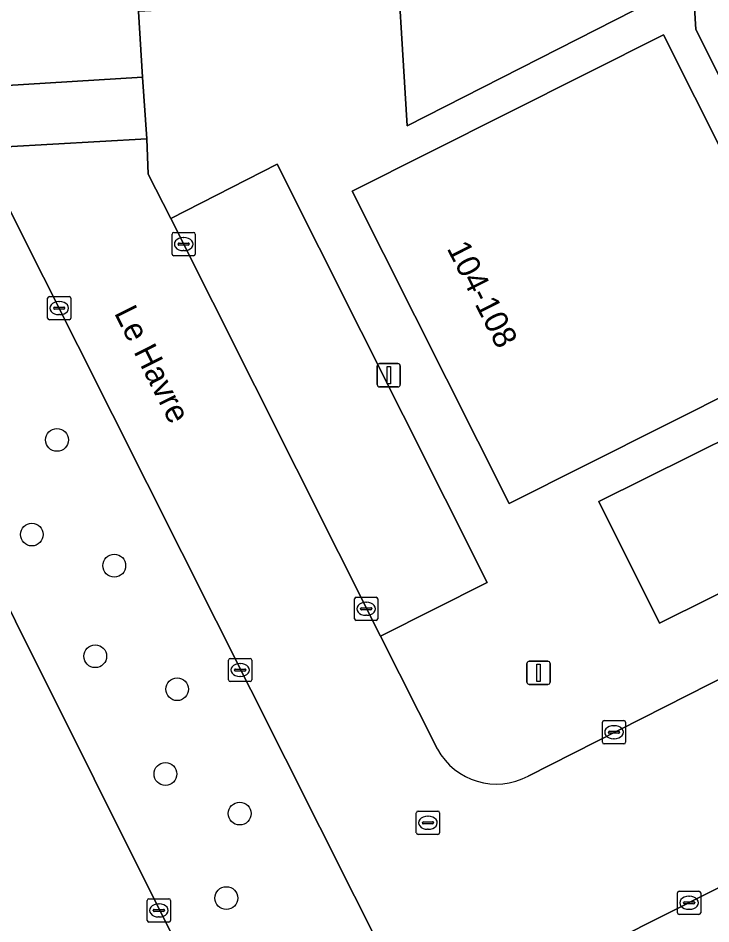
# Model space of a CAD drawing. Extents: x 158455 to 159797, y 387218 to 388672.
# Drawn here: x 159036.63 to 159066.42, y 387613.68 to 387652.64 of the extents above; entities that cross this region are included whole.
import ezdxf

# ---------------------------------------------------------------- set-up
doc = ezdxf.new("R2010")
doc.units = 0
for name, color, linetype in [('IMGEO_Berm_groen', 7, 'Continuous'), ('IMGEO_Boom', 7, 'Continuous'), ('IMGEO_Erf', 7, 'Continuous'), ('IMGEO_Groenvoorziening', 7, 'Continuous'), ('IMGEO_Kolk', 7, 'Continuous'), ('IMGEO_Lichtmast', 7, 'Continuous'), ('IMGEO_Openbare_ruimte_label', 7, 'Continuous'), ('IMGEO_Pand', 7, 'Continuous'), ('IMGEO_Pand_nummerreeks', 7, 'Continuous'), ('IMGEO_Parkeervlak_open', 7, 'Continuous'), ('IMGEO_Rijbaan_lokaal_open', 7, 'Continuous'), ('IMGEO_Rioolput', 7, 'Continuous'), ('IMGEO_Voetpad_open', 7, 'Continuous')]:
    doc.layers.add(name, color=color, linetype=linetype)

msp = doc.modelspace()

# ---------------------------------------------------------------- linework, layer by layer
at = {"layer": 'IMGEO_Berm_groen'}
msp.add_lwpolyline([(159036.238, 387644.461), (159036.145, 387646.208), (159031.955, 387646.01), (159031.892, 387647.226), (159026.374, 387647.012), (159050.035, 387599.601), (159057.036, 387603.022)], close=True, dxfattribs=at)
at = {"layer": 'IMGEO_Boom'}
for centre in [(159038.303, 387634.492), (159037.221, 387630.423), (159040.767, 387629.084), (159039.949, 387625.188), (159043.471, 387623.769), (159042.964, 387620.124), (159046.159, 387618.421), (159045.584, 387614.787)]:
    msp.add_circle(centre, 0.489, dxfattribs=at)
at = {"layer": 'IMGEO_Erf'}
msp.add_lwpolyline([(159073.295, 387518.294), (159075.522, 387513.904), (159075.753, 387513.481), (159123.804, 387542.953), (159124.32, 387544.942), (159122.765, 387547.967), (159083.772, 387623.807), (159062.271, 387612.98)], dxfattribs=at)
at = {"layer": 'IMGEO_Groenvoorziening'}
msp.add_lwpolyline([(159063.345, 387721.66), (159061.742, 387721.564), (159061.78, 387720.9), (159064.073, 387680.237), (159065.773, 387652.139), (159075.685, 387632.372), (159078.599, 387633.87), (159070.779, 387649.079)], dxfattribs=at)
for points in [[(159063.915, 387653.384), (159063.669, 387657.684), (159052.797, 387657.162), (159053.358, 387648.007)], [(159074.247, 387631.632), (159071.586, 387636.809), (159061.606, 387631.84), (159064.21, 387626.61), (159072.772, 387630.874)]]:
    msp.add_lwpolyline(points, close=True, dxfattribs=at)
at = {"layer": 'IMGEO_Kolk'}
for p, q in [((159043.249, 387642.489), (159043.249, 387643.341)), ((159043.324, 387643.415), (159044.176, 387643.415)), ((159043.737, 387643.195), (159043.762, 387643.195)), ((159044.25, 387643.341), (159044.25, 387642.489)), ((159043.508, 387642.909), (159043.508, 387642.921)), ((159043.946, 387642.872), (159043.548, 387642.872)), ((159043.551, 387642.958), (159043.949, 387642.958)), ((159043.992, 387642.921), (159043.992, 387642.909)), ((159044.176, 387642.415), (159043.324, 387642.415)), ((159043.76, 387642.635), (159043.735, 387642.635)), ((159037.9, 387639.734), (159037.9, 387640.586)), ((159037.975, 387640.66), (159038.827, 387640.66)), ((159038.388, 387640.44), (159038.413, 387640.44)), ((159038.901, 387640.586), (159038.901, 387639.734)), ((159038.159, 387640.154), (159038.159, 387640.166)), ((159038.597, 387640.117), (159038.199, 387640.117)), ((159038.202, 387640.203), (159038.6, 387640.203)), ((159038.643, 387640.166), (159038.643, 387640.154)), ((159038.827, 387639.66), (159037.975, 387639.66)), ((159038.411, 387639.88), (159038.386, 387639.88)), ((159051.095, 387626.803), (159051.095, 387627.655)), ((159051.17, 387627.729), (159052.022, 387627.729)), ((159051.583, 387627.509), (159051.608, 387627.509)), ((159052.096, 387627.655), (159052.096, 387626.803)), ((159051.354, 387627.223), (159051.354, 387627.235)), ((159051.792, 387627.186), (159051.394, 387627.186)), ((159051.397, 387627.272), (159051.795, 387627.272)), ((159051.838, 387627.235), (159051.838, 387627.223)), ((159052.022, 387626.729), (159051.17, 387626.729)), ((159051.606, 387626.949), (159051.581, 387626.949)), ((159045.678, 387624.17), (159045.678, 387625.022)), ((159045.753, 387625.096), (159046.605, 387625.096)), ((159046.166, 387624.876), (159046.191, 387624.876)), ((159046.679, 387625.022), (159046.679, 387624.17)), ((159045.937, 387624.59), (159045.937, 387624.602)), ((159046.375, 387624.553), (159045.977, 387624.553)), ((159045.98, 387624.639), (159046.378, 387624.639)), ((159046.421, 387624.602), (159046.421, 387624.59)), ((159046.605, 387624.096), (159045.753, 387624.096)), ((159046.189, 387624.316), (159046.164, 387624.316)), ((159061.826, 387622.42), (159062.678, 387622.42)), ((159061.751, 387621.494), (159061.751, 387622.346)), ((159062.239, 387622.2), (159062.264, 387622.2)), ((159062.752, 387622.346), (159062.752, 387621.494)), ((159062.01, 387621.914), (159062.01, 387621.926)), ((159062.448, 387621.877), (159062.05, 387621.877)), ((159062.053, 387621.963), (159062.451, 387621.963)), ((159062.262, 387621.64), (159062.237, 387621.64)), ((159062.494, 387621.926), (159062.494, 387621.914)), ((159062.678, 387621.42), (159061.826, 387621.42)), ((159064.979, 387614.157), (159064.979, 387615.009)), ((159065.054, 387615.083), (159065.906, 387615.083)), ((159065.98, 387615.009), (159065.98, 387614.157)), ((159042.184, 387613.829), (159042.184, 387614.681)), ((159042.259, 387614.755), (159043.111, 387614.755)), ((159043.185, 387614.681), (159043.185, 387613.829)), ((159065.281, 387614.626), (159065.679, 387614.626)), ((159065.467, 387614.863), (159065.492, 387614.863)), ((159042.443, 387614.249), (159042.443, 387614.261)), ((159042.486, 387614.298), (159042.884, 387614.298)), ((159042.672, 387614.535), (159042.697, 387614.535)), ((159042.927, 387614.261), (159042.927, 387614.249)), ((159065.238, 387614.577), (159065.238, 387614.589)), ((159065.676, 387614.54), (159065.278, 387614.54)), ((159065.49, 387614.303), (159065.465, 387614.303)), ((159065.722, 387614.589), (159065.722, 387614.577)), ((159042.881, 387614.212), (159042.483, 387614.212)), ((159042.695, 387613.975), (159042.67, 387613.975)), ((159065.906, 387614.083), (159065.054, 387614.083)), ((159043.111, 387613.755), (159042.259, 387613.755))]:
    msp.add_line(p, q, dxfattribs=at)
for points in [[(159043.249, 387642.489), (159043.249, 387643.341)], [(159043.324, 387643.415), (159044.176, 387643.415)], [(159044.25, 387643.341), (159044.25, 387642.489)], [(159044.176, 387642.415), (159043.324, 387642.415)], [(159037.9, 387639.734), (159037.9, 387640.586)], [(159037.975, 387640.66), (159038.827, 387640.66)], [(159038.901, 387640.586), (159038.901, 387639.734)], [(159038.827, 387639.66), (159037.975, 387639.66)], [(159051.095, 387626.803), (159051.095, 387627.655)], [(159051.17, 387627.729), (159052.022, 387627.729)], [(159052.096, 387627.655), (159052.096, 387626.803)], [(159052.022, 387626.729), (159051.17, 387626.729)], [(159045.678, 387624.17), (159045.678, 387625.022)], [(159045.753, 387625.096), (159046.605, 387625.096)], [(159046.679, 387625.022), (159046.679, 387624.17)], [(159046.605, 387624.096), (159045.753, 387624.096)], [(159061.826, 387622.42), (159062.678, 387622.42)], [(159061.751, 387621.494), (159061.751, 387622.346)], [(159062.752, 387622.346), (159062.752, 387621.494)], [(159062.678, 387621.42), (159061.826, 387621.42)], [(159064.979, 387614.157), (159064.979, 387615.009)], [(159065.054, 387615.083), (159065.906, 387615.083)], [(159065.98, 387615.009), (159065.98, 387614.157)], [(159042.184, 387613.829), (159042.184, 387614.681)], [(159042.259, 387614.755), (159043.111, 387614.755)], [(159043.185, 387614.681), (159043.185, 387613.829)], [(159065.906, 387614.083), (159065.054, 387614.083)], [(159043.111, 387613.755), (159042.259, 387613.755)]]:
    msp.add_lwpolyline(points, dxfattribs=at)
for centre, radius, start, end in [((159043.326, 387643.339), 0.0765, 91.552, 178.448), ((159043.326, 387643.339), 0.0765, 91.552, 178.448), ((159044.174, 387643.339), 0.0765, 1.552, 88.448), ((159044.174, 387643.339), 0.0765, 1.552, 88.448), ((159043.548, 387642.918), 0.0403, 85.8775, 175.7526), ((159043.545, 387642.908), 0.0366, 178.938, 274.7102), ((159043.949, 387642.915), 0.043, 264.8664, 352.4533), ((159043.953, 387642.92), 0.0386, 1.7309, 96.639), ((159043.326, 387642.491), 0.0765, 181.552, 268.448), ((159043.326, 387642.491), 0.0765, 181.552, 268.448), ((159044.174, 387642.491), 0.0765, 271.552, 358.448), ((159044.174, 387642.491), 0.0765, 271.552, 358.448), ((159037.977, 387640.584), 0.0765, 91.552, 178.448), ((159037.977, 387640.584), 0.0765, 91.552, 178.448), ((159038.825, 387640.584), 0.0765, 1.552, 88.448), ((159038.825, 387640.584), 0.0765, 1.552, 88.448), ((159038.199, 387640.163), 0.0403, 85.8775, 175.7526), ((159038.196, 387640.153), 0.0366, 178.938, 274.7102), ((159038.6, 387640.16), 0.043, 264.8664, 352.4533), ((159038.604, 387640.165), 0.0386, 1.7309, 96.639), ((159037.977, 387639.736), 0.0765, 181.552, 268.448), ((159037.977, 387639.736), 0.0765, 181.552, 268.448), ((159038.825, 387639.736), 0.0765, 271.552, 358.448), ((159038.825, 387639.736), 0.0765, 271.552, 358.448), ((159051.172, 387627.653), 0.0765, 91.552, 178.448), ((159051.172, 387627.653), 0.0765, 91.552, 178.448), ((159052.02, 387627.653), 0.0765, 1.552, 88.448), ((159052.02, 387627.653), 0.0765, 1.552, 88.448), ((159051.394, 387627.232), 0.0403, 85.8775, 175.7526), ((159051.391, 387627.222), 0.0366, 178.938, 274.7102), ((159051.795, 387627.229), 0.043, 264.8664, 352.4533), ((159051.799, 387627.234), 0.0386, 1.7309, 96.639), ((159051.172, 387626.805), 0.0765, 181.552, 268.448), ((159051.172, 387626.805), 0.0765, 181.552, 268.448), ((159052.02, 387626.805), 0.0765, 271.552, 358.448), ((159052.02, 387626.805), 0.0765, 271.552, 358.448), ((159045.755, 387625.02), 0.0765, 91.552, 178.448), ((159045.755, 387625.02), 0.0765, 91.552, 178.448), ((159046.603, 387625.02), 0.0765, 1.552, 88.448), ((159046.603, 387625.02), 0.0765, 1.552, 88.448), ((159045.977, 387624.599), 0.0403, 85.8775, 175.7526), ((159045.974, 387624.589), 0.0366, 178.938, 274.7102), ((159046.378, 387624.596), 0.043, 264.8664, 352.4533), ((159046.382, 387624.601), 0.0386, 1.7309, 96.639), ((159045.755, 387624.172), 0.0765, 181.552, 268.448), ((159045.755, 387624.172), 0.0765, 181.552, 268.448), ((159046.603, 387624.172), 0.0765, 271.552, 358.448), ((159046.603, 387624.172), 0.0765, 271.552, 358.448), ((159061.828, 387622.344), 0.0765, 91.552, 178.448), ((159061.828, 387622.344), 0.0765, 91.552, 178.448), ((159062.676, 387622.344), 0.0765, 1.552, 88.448), ((159062.676, 387622.344), 0.0765, 1.552, 88.448), ((159062.05, 387621.923), 0.0403, 85.8775, 175.7526), ((159062.047, 387621.913), 0.0366, 178.938, 274.7102), ((159062.451, 387621.92), 0.043, 264.8664, 352.4533), ((159062.455, 387621.925), 0.0386, 1.7309, 96.639), ((159061.828, 387621.496), 0.0765, 181.552, 268.448), ((159061.828, 387621.496), 0.0765, 181.552, 268.448), ((159062.676, 387621.496), 0.0765, 271.552, 358.448), ((159062.676, 387621.496), 0.0765, 271.552, 358.448), ((159065.056, 387615.007), 0.0765, 91.552, 178.448), ((159065.056, 387615.007), 0.0765, 91.552, 178.448), ((159065.904, 387615.007), 0.0765, 1.552, 88.448), ((159065.904, 387615.007), 0.0765, 1.552, 88.448), ((159042.261, 387614.679), 0.0765, 91.552, 178.448), ((159042.261, 387614.679), 0.0765, 91.552, 178.448), ((159043.109, 387614.679), 0.0765, 1.552, 88.448), ((159043.109, 387614.679), 0.0765, 1.552, 88.448), ((159065.278, 387614.586), 0.0403, 85.8775, 175.7526), ((159065.683, 387614.588), 0.0386, 1.7309, 96.639), ((159042.483, 387614.258), 0.0403, 85.8775, 175.7526), ((159042.48, 387614.248), 0.0366, 178.938, 274.7102), ((159042.884, 387614.255), 0.043, 264.8664, 352.4533), ((159042.888, 387614.26), 0.0386, 1.7309, 96.639), ((159065.275, 387614.576), 0.0366, 178.938, 274.7102), ((159065.679, 387614.583), 0.043, 264.8664, 352.4533), ((159042.261, 387613.831), 0.0765, 181.552, 268.448), ((159042.261, 387613.831), 0.0765, 181.552, 268.448), ((159043.109, 387613.831), 0.0765, 271.552, 358.448), ((159043.109, 387613.831), 0.0765, 271.552, 358.448), ((159065.056, 387614.159), 0.0765, 181.552, 268.448), ((159065.056, 387614.159), 0.0765, 181.552, 268.448), ((159065.904, 387614.159), 0.0765, 271.552, 358.448), ((159065.904, 387614.159), 0.0765, 271.552, 358.448)]:
    msp.add_arc(centre, radius, start, end, dxfattribs=at)
for centre, major_axis, ratio, start_param, end_param in [((159043.736, 387642.915), (-0.387, 0.002), 0.722429, 4.712389, 7.853982), ((159043.761, 387642.915), (-0.39, 0.002), 0.717154, 1.570796, 4.712389), ((159038.387, 387640.16), (-0.387, 0.002), 0.722429, 4.712389, 7.853982), ((159038.412, 387640.16), (-0.39, 0.002), 0.717154, 1.570796, 4.712389), ((159051.582, 387627.229), (-0.387, 0.002), 0.722429, 4.712389, 7.853982), ((159051.607, 387627.229), (-0.39, 0.002), 0.717154, 1.570796, 4.712389), ((159046.165, 387624.596), (-0.387, 0.002), 0.722429, 4.712389, 7.853982), ((159046.19, 387624.596), (-0.39, 0.002), 0.717154, 1.570796, 4.712389), ((159062.238, 387621.92), (-0.387, 0.002), 0.722429, 4.712389, 7.853982), ((159062.263, 387621.92), (-0.39, 0.002), 0.717154, 1.570796, 4.712389), ((159065.466, 387614.583), (-0.387, 0.002), 0.722429, 4.712389, 7.853982), ((159065.491, 387614.583), (-0.39, 0.002), 0.717154, 1.570796, 4.712389), ((159042.671, 387614.255), (-0.387, 0.002), 0.722429, 4.712389, 7.853982), ((159042.696, 387614.255), (-0.39, 0.002), 0.717154, 1.570796, 4.712389)]:
    msp.add_ellipse(centre, major_axis=major_axis, ratio=ratio, start_param=start_param, end_param=end_param, dxfattribs=at)
at = {"layer": 'IMGEO_Lichtmast'}
for p, q in [((159052.073, 387636.873), (159052.073, 387637.673)), ((159052.073, 387637.673), (159052.073, 387636.873)), ((159052.173, 387637.773), (159052.963, 387637.773)), ((159052.963, 387637.773), (159052.173, 387637.773)), ((159053.063, 387637.673), (159053.063, 387636.873)), ((159053.063, 387636.873), (159053.063, 387637.673)), ((159052.963, 387636.773), (159052.173, 387636.773)), ((159052.173, 387636.773), (159052.963, 387636.773)), ((159058.511, 387624.075), (159058.511, 387624.875)), ((159058.511, 387624.875), (159058.511, 387624.075)), ((159058.611, 387624.975), (159059.401, 387624.975)), ((159059.401, 387624.975), (159058.611, 387624.975)), ((159059.501, 387624.875), (159059.501, 387624.075)), ((159059.501, 387624.075), (159059.501, 387624.875)), ((159059.401, 387623.975), (159058.611, 387623.975)), ((159058.611, 387623.975), (159059.401, 387623.975))]:
    msp.add_line(p, q, dxfattribs=at)
for points in [[(159052.493, 387637.648), (159052.643, 387637.648), (159052.643, 387636.898), (159052.493, 387636.898), (159052.493, 387637.648)], [(159058.931, 387624.85), (159059.081, 387624.85), (159059.081, 387624.1), (159058.931, 387624.1), (159058.931, 387624.85)]]:
    msp.add_lwpolyline(points, dxfattribs=at)
for centre, start, end in [((159052.173, 387637.673), 90, 180), ((159052.173, 387637.673), 90, 180), ((159052.963, 387637.673), 0, 90), ((159052.963, 387637.673), 360, 90), ((159052.173, 387636.873), 180, 270), ((159052.173, 387636.873), 180, 270), ((159052.963, 387636.873), 270, 0), ((159052.963, 387636.873), 270, 0), ((159058.611, 387624.875), 90, 180), ((159058.611, 387624.875), 90, 180), ((159059.401, 387624.875), 0, 90), ((159059.401, 387624.875), 360, 90), ((159058.611, 387624.075), 180, 270), ((159058.611, 387624.075), 180, 270), ((159059.401, 387624.075), 270, 0), ((159059.401, 387624.075), 270, 0)]:
    msp.add_arc(centre, 0.1, start, end, dxfattribs=at)
at = {"layer": 'IMGEO_Pand'}
msp.add_lwpolyline([(159057.75, 387631.756), (159071.125, 387638.479), (159064.373, 387651.914), (159050.997, 387645.191)], close=True, dxfattribs=at)
at = {"layer": 'IMGEO_Parkeervlak_open'}
msp.add_lwpolyline([(159056.798, 387628.366), (159047.765, 387646.352), (159043.202, 387644.022), (159052.206, 387626.058)], close=True, dxfattribs=at)
at = {"layer": 'IMGEO_Rijbaan_lokaal_open'}
for points in [[(159032.373, 387709.804), (159032.564, 387707.381), (159035.675, 387654.555), (159035.934, 387649.722), (159041.984, 387650.094), (159041.814, 387652.914), (159039.302, 387695.754), (159038.868, 387703.16), (159038.012, 387717.992), (159037.915, 387719.107), (159000, 387716.875), (158991.471, 387716.373), (158991.475, 387715.921), (158992.385, 387700.116), (158992.424, 387699.679), (158991.942, 387699.057), (158982.246, 387694.247), (158955.393, 387680.776), (158954.104, 387680.116)], [(159054.656, 387621.191), (159052.206, 387626.058), (159043.202, 387644.022), (159042.221, 387645.918), (159042.168, 387647.445), (159036.101, 387647.097), (159036.145, 387646.208), (159036.238, 387644.461), (159057.036, 387603.022), (159058.095, 387600.913), (159072.299, 387572.612)], [(159065.368, 387568.879), (159051.06, 387597.547), (159050.035, 387599.601), (159026.374, 387647.012)], [(159062.271, 387612.98), (159083.772, 387623.807), (159080.094, 387630.961), (159058.563, 387620.036)]]:
    msp.add_lwpolyline(points, dxfattribs=at)
msp.add_lwpolyline([(159035.934, 387649.722), (159036.101, 387647.097), (159042.168, 387647.445), (159041.984, 387650.094)], close=True, dxfattribs=at)
msp.add_arc((159057.194, 387622.59), 2.898, 208.8617, 298.2005, dxfattribs=at)
at = {"layer": 'IMGEO_Rioolput'}
for p, q in [((159053.828, 387618.525), (159054.68, 387618.525)), ((159053.753, 387617.599), (159053.753, 387618.451)), ((159054.241, 387618.305), (159054.266, 387618.305)), ((159054.754, 387618.451), (159054.754, 387617.599)), ((159054.012, 387618.019), (159054.012, 387618.031)), ((159054.45, 387617.982), (159054.052, 387617.982)), ((159054.055, 387618.068), (159054.453, 387618.068)), ((159054.264, 387617.745), (159054.239, 387617.745)), ((159054.496, 387618.031), (159054.496, 387618.019)), ((159054.68, 387617.525), (159053.828, 387617.525))]:
    msp.add_line(p, q, dxfattribs=at)
for points in [[(159053.828, 387618.525), (159054.68, 387618.525)], [(159053.753, 387617.599), (159053.753, 387618.451)], [(159054.754, 387618.451), (159054.754, 387617.599)], [(159054.68, 387617.525), (159053.828, 387617.525)]]:
    msp.add_lwpolyline(points, dxfattribs=at)
for centre, radius, start, end in [((159053.83, 387618.449), 0.0765, 91.552, 178.448), ((159053.83, 387618.449), 0.0765, 91.552, 178.448), ((159054.678, 387618.449), 0.0765, 1.552, 88.448), ((159054.678, 387618.449), 0.0765, 1.552, 88.448), ((159054.052, 387618.028), 0.0403, 85.8775, 175.7526), ((159054.049, 387618.018), 0.0366, 178.938, 274.7102), ((159054.453, 387618.025), 0.043, 264.8664, 352.4533), ((159054.457, 387618.03), 0.0386, 1.7309, 96.639), ((159053.83, 387617.601), 0.0765, 181.552, 268.448), ((159053.83, 387617.601), 0.0765, 181.552, 268.448), ((159054.678, 387617.601), 0.0765, 271.552, 358.448), ((159054.678, 387617.601), 0.0765, 271.552, 358.448)]:
    msp.add_arc(centre, radius, start, end, dxfattribs=at)
for centre, major_axis, ratio, start_param, end_param in [((159054.24, 387618.025), (-0.387, 0.002), 0.722429, 4.712389, 7.853982), ((159054.265, 387618.025), (-0.39, 0.002), 0.717154, 1.570796, 4.712389)]:
    msp.add_ellipse(centre, major_axis=major_axis, ratio=ratio, start_param=start_param, end_param=end_param, dxfattribs=at)
at = {"layer": 'IMGEO_Voetpad_open'}
for points in [[(159064.073, 387680.237), (159061.78, 387720.9), (159044.168, 387719.994), (159044.202, 387719.511), (159037.915, 387719.107), (159038.012, 387717.992), (159043.157, 387718.301), (159044.006, 387703.451), (159038.868, 387703.16), (159039.302, 387695.754), (159044.424, 387696.059), (159046.957, 387653.196), (159041.814, 387652.914), (159041.984, 387650.094), (159042.168, 387647.445), (159042.221, 387645.918), (159043.202, 387644.022), (159047.765, 387646.352), (159056.798, 387628.366), (159052.206, 387626.058), (159054.656, 387621.191)], [(159058.563, 387620.036), (159080.094, 387630.961), (159078.599, 387633.87), (159075.685, 387632.372), (159065.773, 387652.139), (159064.073, 387680.237)]]:
    msp.add_lwpolyline(points, dxfattribs=at)
for points in [[(159063.669, 387657.684), (159063.915, 387653.384), (159053.358, 387648.007), (159052.797, 387657.162)], [(159064.373, 387651.914), (159071.125, 387638.479), (159057.75, 387631.756), (159050.997, 387645.191)], [(159071.586, 387636.809), (159074.247, 387631.632), (159072.772, 387630.874), (159064.21, 387626.61), (159061.606, 387631.84)]]:
    msp.add_lwpolyline(points, close=True, dxfattribs=at)
msp.add_arc((159057.194, 387622.59), 2.898, 208.8617, 298.2005, dxfattribs=at)

# ---------------------------------------------------------------- texts
at = {"layer": 'IMGEO_Openbare_ruimte_label'}
msp.add_text('Le Havre', height=1, rotation=296.6675, dxfattribs=at).set_placement((159040.746, 387639.957))
at = {"layer": 'IMGEO_Pand_nummerreeks'}
msp.add_text('104-108', height=1, rotation=296.686, dxfattribs=at).set_placement((159055.05, 387642.738))

doc.saveas('drawing.dxf')
